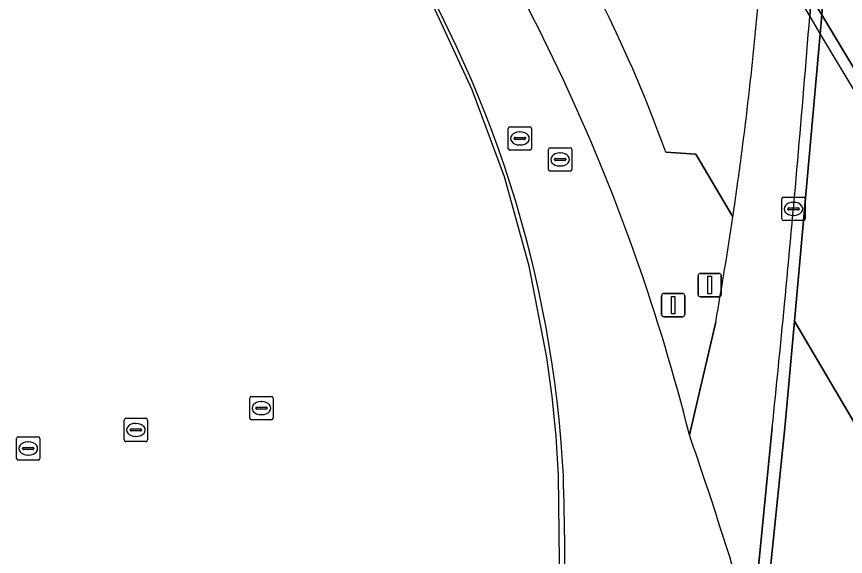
# Model space of a CAD drawing. Extents: x 155018 to 156648, y 383979 to 385733.
# Drawn here: x 155984.26 to 156019.7, y 384615.04 to 384638.14 of the extents above; entities that cross this region are included whole.
import ezdxf

# ---------------------------------------------------------------- set-up
doc = ezdxf.new("R2010")
doc.units = 0
for name, color, linetype in [('IMGEO_Berm_groen', 7, 'Continuous'), ('IMGEO_Erf', 7, 'Continuous'), ('IMGEO_Fietspad_gesloten', 7, 'Continuous'), ('IMGEO_Groenvoorziening', 7, 'Continuous'), ('IMGEO_Kolk', 7, 'Continuous'), ('IMGEO_Lichtmast', 7, 'Continuous'), ('IMGEO_Lijnafwatering', 7, 'Continuous'), ('IMGEO_Rijbaan_lokaal_gesloten', 7, 'Continuous'), ('IMGEO_Rijbaan_lokaal_open', 7, 'Continuous'), ('IMGEO_Rijbaan_regionaal_gesloten', 7, 'Continuous'), ('IMGEO_Rioolput', 7, 'Continuous'), ('IMGEO_Tunneldeel', 7, 'Continuous'), ('IMGEO_Verkeersbordpaal', 7, 'Continuous'), ('IMGEO_Voetpad_gesloten', 7, 'Continuous')]:
    doc.layers.add(name, color=color, linetype=linetype)

msp = doc.modelspace()

# ---------------------------------------------------------------- linework, layer by layer
at = {"layer": 'IMGEO_Berm_groen'}
for points in [[(156018.17, 384638.138), (156018.235, 384638.961), (156018.3, 384640.093), (156018.59, 384645.179)], [(156014.883, 384629.565), (156013.295, 384632.253), (156012.013, 384632.341)], [(156014.152, 384625.081), (156013.028, 384620.239)], [(156013.028, 384620.239), (156014.152, 384625.081)], [(156015.704, 384611.865), (156016.569, 384620.56)]]:
    msp.add_lwpolyline(points, dxfattribs=at)
for centre, radius, start, end in [((155930.89, 384599.664), 84.675, 14.06319, 35.29676), ((155955.944, 384612.16), 59.591, 19.79535, 34.51001), ((155855.11, 384653.178), 161.51, 352.50783, 355.82855), ((155314.595, 384693.402), 705.742, 354.505124, 355.508822), ((155853.322, 384653.513), 163.326, 351.56835, 352.47307), ((155853.16, 384653.628), 163.503, 349.94481, 351.53691), ((155853.16, 384653.628), 163.503, 349.94481, 351.53691), ((155392.606, 384685.471), 627.33, 354.060854, 354.543834), ((155839.104, 384560.045), 184.046, 16.3533, 19.09036)]:
    msp.add_arc(centre, radius, start, end, dxfattribs=at)
at = {"layer": 'IMGEO_Erf'}
for centre, radius, start, end in [((155958.292, 384615.967), 49.41, 2.9532, 32.4215), ((155891.75, 384614.691), 115.949, 358.78633, 1.88902)]:
    msp.add_arc(centre, radius, start, end, dxfattribs=at)
at = {"layer": 'IMGEO_Fietspad_gesloten'}
msp.add_lwpolyline([(156011.18, 384650.755), (156011.44, 384650.313), (156012.12, 384649.155), (156016.251, 384642.269), (156018.235, 384638.961), (156018.683, 384638.214), (156022.425, 384631.976), (156024.355, 384628.759), (156025.079, 384627.572), (156025.271, 384627.257), (156025.344, 384627.138)], dxfattribs=at)
at = {"layer": 'IMGEO_Groenvoorziening'}
msp.add_lwpolyline([(156012.013, 384632.341), (156013.295, 384632.253), (156014.883, 384629.565)], dxfattribs=at)
for centre, radius, start, end in [((155955.944, 384612.16), 59.591, 19.79535, 34.51001), ((155855.11, 384653.178), 161.51, 352.50783, 355.82855), ((155853.322, 384653.513), 163.326, 351.56835, 352.47307)]:
    msp.add_arc(centre, radius, start, end, dxfattribs=at)
at = {"layer": 'IMGEO_Kolk'}
for p, q in [((156016.975, 384629.484), (156016.975, 384630.336)), ((156017.05, 384630.41), (156017.902, 384630.41)), ((156017.976, 384630.336), (156017.976, 384629.484)), ((156017.234, 384629.904), (156017.234, 384629.916)), ((156017.277, 384629.953), (156017.675, 384629.953)), ((156017.463, 384630.19), (156017.488, 384630.19)), ((156017.718, 384629.916), (156017.718, 384629.904)), ((156017.672, 384629.867), (156017.274, 384629.867)), ((156017.486, 384629.63), (156017.461, 384629.63)), ((156017.902, 384629.41), (156017.05, 384629.41))]:
    msp.add_line(p, q, dxfattribs=at)
for points in [[(156016.975, 384629.484), (156016.975, 384630.336)], [(156017.05, 384630.41), (156017.902, 384630.41)], [(156017.976, 384630.336), (156017.976, 384629.484)], [(156017.902, 384629.41), (156017.05, 384629.41)]]:
    msp.add_lwpolyline(points, dxfattribs=at)
for centre, radius, start, end in [((156017.052, 384630.334), 0.0765, 91.552, 178.448), ((156017.052, 384630.334), 0.0765, 91.552, 178.448), ((156017.9, 384630.334), 0.0765, 1.552, 88.448), ((156017.9, 384630.334), 0.0765, 1.552, 88.448), ((156017.274, 384629.913), 0.0403, 85.8775, 175.7526), ((156017.271, 384629.903), 0.0366, 178.938, 274.7102), ((156017.675, 384629.91), 0.043, 264.8664, 352.4533), ((156017.679, 384629.915), 0.0386, 1.7309, 96.639), ((156017.052, 384629.486), 0.0765, 181.552, 268.448), ((156017.052, 384629.486), 0.0765, 181.552, 268.448), ((156017.9, 384629.486), 0.0765, 271.552, 358.448), ((156017.9, 384629.486), 0.0765, 271.552, 358.448)]:
    msp.add_arc(centre, radius, start, end, dxfattribs=at)
for centre, major_axis, ratio, start_param, end_param in [((156017.462, 384629.91), (-0.387, 0.002), 0.722429, 4.712389, 7.853982), ((156017.487, 384629.91), (-0.39, 0.002), 0.717154, 1.570796, 4.712389)]:
    msp.add_ellipse(centre, major_axis=major_axis, ratio=ratio, start_param=start_param, end_param=end_param, dxfattribs=at)
at = {"layer": 'IMGEO_Lichtmast'}
for p, q in [((156011.838, 384625.394), (156011.838, 384626.194)), ((156011.838, 384626.194), (156011.838, 384625.394)), ((156011.938, 384626.294), (156012.728, 384626.294)), ((156012.728, 384626.294), (156011.938, 384626.294)), ((156012.828, 384626.194), (156012.828, 384625.394)), ((156012.828, 384625.394), (156012.828, 384626.194)), ((156012.728, 384625.294), (156011.938, 384625.294)), ((156011.938, 384625.294), (156012.728, 384625.294))]:
    msp.add_line(p, q, dxfattribs=at)
msp.add_lwpolyline([(156012.258, 384626.169), (156012.408, 384626.169), (156012.408, 384625.419), (156012.258, 384625.419), (156012.258, 384626.169)], dxfattribs=at)
for centre, start, end in [((156011.938, 384626.194), 90, 180), ((156011.938, 384626.194), 90, 180), ((156012.728, 384626.194), 0, 90), ((156012.728, 384626.194), 360, 90), ((156011.938, 384625.394), 180, 270), ((156011.938, 384625.394), 180, 270), ((156012.728, 384625.394), 270, 0), ((156012.728, 384625.394), 270, 0)]:
    msp.add_arc(centre, 0.1, start, end, dxfattribs=at)
at = {"layer": 'IMGEO_Lijnafwatering'}
for points in [[(156006.934, 384623.56), (156006.18, 384627.456), (156005.114, 384631.279), (156003.742, 384635.004), (156002.074, 384638.605), (156000.12, 384642.06)], [(156006.979, 384603.753), (156007.341, 384608.662), (156007.493, 384613.582), (156007.436, 384618.504), (156007.327, 384620.195), (156007.16, 384621.881), (156006.934, 384623.56)]]:
    msp.add_lwpolyline(points, dxfattribs=at)
at = {"layer": 'IMGEO_Rijbaan_lokaal_gesloten'}
for centre, radius, start, end in [((155930.89, 384599.664), 84.675, 14.06319, 35.29676), ((155958.292, 384615.967), 49.41, 2.9532, 32.4215), ((155839.104, 384560.045), 184.046, 16.3533, 19.09036), ((155891.75, 384614.691), 115.949, 358.78633, 1.88902)]:
    msp.add_arc(centre, radius, start, end, dxfattribs=at)
at = {"layer": 'IMGEO_Rijbaan_lokaal_open'}
for points in [[(156018.632, 384646.079), (156018.59, 384645.179), (156018.3, 384640.093), (156018.235, 384638.961), (156018.17, 384638.138)], [(156017.111, 384620.551), (156017.519, 384625.103), (156018.619, 384637.391), (156018.683, 384638.214), (156018.827, 384640.114), (156019.083, 384644.365), (156019.128, 384645.258)], [(156016.569, 384620.56), (156015.704, 384611.865), (156016.1, 384610.686), (156017.111, 384620.551)]]:
    msp.add_lwpolyline(points, dxfattribs=at)
for centre, radius, start, end in [((155314.595, 384693.402), 705.742, 354.505124, 355.508822), ((155392.606, 384685.471), 627.33, 354.060854, 354.543834)]:
    msp.add_arc(centre, radius, start, end, dxfattribs=at)
at = {"layer": 'IMGEO_Rijbaan_regionaal_gesloten'}
for points in [[(156019.128, 384645.258), (156019.083, 384644.365), (156018.827, 384640.114), (156018.683, 384638.214), (156018.619, 384637.391), (156017.519, 384625.103), (156021.187, 384618.893)], [(156021.187, 384618.893), (156017.519, 384625.103), (156017.111, 384620.551), (156016.1, 384610.686), (156015.704, 384611.865), (156000, 384560.32), (155999.932, 384559.9), (155997.147, 384542.576)]]:
    msp.add_lwpolyline(points, dxfattribs=at)
at = {"layer": 'IMGEO_Rioolput'}
for p, q in [((156005.355, 384633.426), (156006.207, 384633.426)), ((156005.28, 384632.5), (156005.28, 384633.352)), ((156005.768, 384633.206), (156005.793, 384633.206)), ((156006.281, 384633.352), (156006.281, 384632.5)), ((156005.539, 384632.92), (156005.539, 384632.932)), ((156005.977, 384632.883), (156005.579, 384632.883)), ((156005.582, 384632.969), (156005.98, 384632.969)), ((156006.023, 384632.932), (156006.023, 384632.92)), ((156006.207, 384632.426), (156005.355, 384632.426)), ((156005.791, 384632.646), (156005.766, 384632.646)), ((156006.999, 384631.6), (156006.999, 384632.452)), ((156007.074, 384632.526), (156007.926, 384632.526)), ((156008, 384632.452), (156008, 384631.6)), ((156007.258, 384632.02), (156007.258, 384632.032)), ((156007.301, 384632.069), (156007.699, 384632.069)), ((156007.487, 384632.306), (156007.512, 384632.306)), ((156007.742, 384632.032), (156007.742, 384632.02)), ((156007.696, 384631.983), (156007.298, 384631.983)), ((156007.51, 384631.746), (156007.485, 384631.746)), ((156007.926, 384631.526), (156007.074, 384631.526)), ((155994.227, 384620.962), (155994.227, 384621.814)), ((155994.302, 384621.888), (155995.154, 384621.888)), ((155995.228, 384621.814), (155995.228, 384620.962)), ((155994.486, 384621.382), (155994.486, 384621.394)), ((155994.529, 384621.431), (155994.927, 384621.431)), ((155994.715, 384621.668), (155994.74, 384621.668)), ((155994.97, 384621.394), (155994.97, 384621.382)), ((155994.924, 384621.345), (155994.526, 384621.345)), ((155994.738, 384621.108), (155994.713, 384621.108)), ((155988.861, 384620.027), (155988.861, 384620.879)), ((155988.936, 384620.953), (155989.788, 384620.953)), ((155989.349, 384620.733), (155989.374, 384620.733)), ((155989.862, 384620.879), (155989.862, 384620.027)), ((155995.154, 384620.888), (155994.302, 384620.888)), ((155989.12, 384620.447), (155989.12, 384620.459)), ((155989.558, 384620.41), (155989.16, 384620.41)), ((155989.163, 384620.496), (155989.561, 384620.496)), ((155989.604, 384620.459), (155989.604, 384620.447)), ((155984.259, 384619.236), (155984.259, 384620.088)), ((155984.334, 384620.162), (155985.186, 384620.162)), ((155985.26, 384620.088), (155985.26, 384619.236)), ((155989.788, 384619.953), (155988.936, 384619.953)), ((155989.372, 384620.173), (155989.347, 384620.173)), ((155984.518, 384619.656), (155984.518, 384619.668)), ((155984.956, 384619.619), (155984.558, 384619.619)), ((155984.561, 384619.705), (155984.959, 384619.705)), ((155984.747, 384619.942), (155984.772, 384619.942)), ((155985.002, 384619.668), (155985.002, 384619.656)), ((155984.77, 384619.382), (155984.745, 384619.382)), ((155985.186, 384619.162), (155984.334, 384619.162))]:
    msp.add_line(p, q, dxfattribs=at)
for points in [[(156005.355, 384633.426), (156006.207, 384633.426)], [(156005.28, 384632.5), (156005.28, 384633.352)], [(156006.281, 384633.352), (156006.281, 384632.5)], [(156006.207, 384632.426), (156005.355, 384632.426)], [(156006.999, 384631.6), (156006.999, 384632.452)], [(156007.074, 384632.526), (156007.926, 384632.526)], [(156008, 384632.452), (156008, 384631.6)], [(156007.926, 384631.526), (156007.074, 384631.526)], [(155994.227, 384620.962), (155994.227, 384621.814)], [(155994.302, 384621.888), (155995.154, 384621.888)], [(155995.228, 384621.814), (155995.228, 384620.962)], [(155988.861, 384620.027), (155988.861, 384620.879)], [(155988.936, 384620.953), (155989.788, 384620.953)], [(155989.862, 384620.879), (155989.862, 384620.027)], [(155995.154, 384620.888), (155994.302, 384620.888)], [(155984.259, 384619.236), (155984.259, 384620.088)], [(155984.334, 384620.162), (155985.186, 384620.162)], [(155985.26, 384620.088), (155985.26, 384619.236)], [(155989.788, 384619.953), (155988.936, 384619.953)], [(155985.186, 384619.162), (155984.334, 384619.162)]]:
    msp.add_lwpolyline(points, dxfattribs=at)
for centre, radius, start, end in [((156005.357, 384633.35), 0.0765, 91.552, 178.448), ((156005.357, 384633.35), 0.0765, 91.552, 178.448), ((156006.205, 384633.35), 0.0765, 1.552, 88.448), ((156006.205, 384633.35), 0.0765, 1.552, 88.448), ((156005.579, 384632.929), 0.0403, 85.8775, 175.7526), ((156005.576, 384632.919), 0.0366, 178.938, 274.7102), ((156005.98, 384632.926), 0.043, 264.8664, 352.4533), ((156005.984, 384632.931), 0.0386, 1.7309, 96.639), ((156005.357, 384632.502), 0.0765, 181.552, 268.448), ((156005.357, 384632.502), 0.0765, 181.552, 268.448), ((156006.205, 384632.502), 0.0765, 271.552, 358.448), ((156006.205, 384632.502), 0.0765, 271.552, 358.448), ((156007.076, 384632.45), 0.0765, 91.552, 178.448), ((156007.076, 384632.45), 0.0765, 91.552, 178.448), ((156007.924, 384632.45), 0.0765, 1.552, 88.448), ((156007.924, 384632.45), 0.0765, 1.552, 88.448), ((156007.298, 384632.029), 0.0403, 85.8775, 175.7526), ((156007.295, 384632.019), 0.0366, 178.938, 274.7102), ((156007.699, 384632.026), 0.043, 264.8664, 352.4533), ((156007.703, 384632.031), 0.0386, 1.7309, 96.639), ((156007.076, 384631.602), 0.0765, 181.552, 268.448), ((156007.076, 384631.602), 0.0765, 181.552, 268.448), ((156007.924, 384631.602), 0.0765, 271.552, 358.448), ((156007.924, 384631.602), 0.0765, 271.552, 358.448), ((155994.304, 384621.812), 0.0765, 91.552, 178.448), ((155994.304, 384621.812), 0.0765, 91.552, 178.448), ((155995.152, 384621.812), 0.0765, 1.552, 88.448), ((155995.152, 384621.812), 0.0765, 1.552, 88.448), ((155994.526, 384621.391), 0.0403, 85.8775, 175.7526), ((155994.523, 384621.381), 0.0366, 178.938, 274.7102), ((155994.927, 384621.388), 0.043, 264.8664, 352.4533), ((155994.931, 384621.393), 0.0386, 1.7309, 96.639), ((155988.938, 384620.877), 0.0765, 91.552, 178.448), ((155988.938, 384620.877), 0.0765, 91.552, 178.448), ((155989.786, 384620.877), 0.0765, 1.552, 88.448), ((155989.786, 384620.877), 0.0765, 1.552, 88.448), ((155994.304, 384620.964), 0.0765, 181.552, 268.448), ((155994.304, 384620.964), 0.0765, 181.552, 268.448), ((155995.152, 384620.964), 0.0765, 271.552, 358.448), ((155995.152, 384620.964), 0.0765, 271.552, 358.448), ((155989.16, 384620.456), 0.0403, 85.8775, 175.7526), ((155989.157, 384620.446), 0.0366, 178.938, 274.7102), ((155989.561, 384620.453), 0.043, 264.8664, 352.4533), ((155989.565, 384620.458), 0.0386, 1.7309, 96.639), ((155984.336, 384620.086), 0.0765, 91.552, 178.448), ((155984.336, 384620.086), 0.0765, 91.552, 178.448), ((155985.184, 384620.086), 0.0765, 1.552, 88.448), ((155985.184, 384620.086), 0.0765, 1.552, 88.448), ((155988.938, 384620.029), 0.0765, 181.552, 268.448), ((155988.938, 384620.029), 0.0765, 181.552, 268.448), ((155989.786, 384620.029), 0.0765, 271.552, 358.448), ((155989.786, 384620.029), 0.0765, 271.552, 358.448), ((155984.558, 384619.665), 0.0403, 85.8775, 175.7526), ((155984.555, 384619.655), 0.0366, 178.938, 274.7102), ((155984.959, 384619.662), 0.043, 264.8664, 352.4533), ((155984.963, 384619.667), 0.0386, 1.7309, 96.639), ((155984.336, 384619.238), 0.0765, 181.552, 268.448), ((155984.336, 384619.238), 0.0765, 181.552, 268.448), ((155985.184, 384619.238), 0.0765, 271.552, 358.448), ((155985.184, 384619.238), 0.0765, 271.552, 358.448)]:
    msp.add_arc(centre, radius, start, end, dxfattribs=at)
for centre, major_axis, ratio, start_param, end_param in [((156005.767, 384632.926), (-0.387, 0.002), 0.722429, 4.712389, 7.853982), ((156005.792, 384632.926), (-0.39, 0.002), 0.717154, 1.570796, 4.712389), ((156007.486, 384632.026), (-0.387, 0.002), 0.722429, 4.712389, 7.853982), ((156007.511, 384632.026), (-0.39, 0.002), 0.717154, 1.570796, 4.712389), ((155994.714, 384621.388), (-0.387, 0.002), 0.722429, 4.712389, 7.853982), ((155994.739, 384621.388), (-0.39, 0.002), 0.717154, 1.570796, 4.712389), ((155989.348, 384620.453), (-0.387, 0.002), 0.722429, 4.712389, 7.853982), ((155989.373, 384620.453), (-0.39, 0.002), 0.717154, 1.570796, 4.712389), ((155984.746, 384619.662), (-0.387, 0.002), 0.722429, 4.712389, 7.853982), ((155984.771, 384619.662), (-0.39, 0.002), 0.717154, 1.570796, 4.712389)]:
    msp.add_ellipse(centre, major_axis=major_axis, ratio=ratio, start_param=start_param, end_param=end_param, dxfattribs=at)
at = {"layer": 'IMGEO_Tunneldeel'}
msp.add_lwpolyline([(156010.687, 384650.616), (156010.941, 384650.169), (156011.717, 384648.877), (156016.192, 384641.43), (156018.17, 384638.138), (156018.619, 384637.391), (156022.356, 384631.172), (156023.926, 384628.56), (156024.716, 384627.244), (156025.001, 384626.77)], dxfattribs=at)
at = {"layer": 'IMGEO_Verkeersbordpaal'}
for p, q in [((156013.399, 384626.251), (156013.399, 384627.051)), ((156013.399, 384627.051), (156013.399, 384626.251)), ((156013.499, 384627.151), (156014.289, 384627.151)), ((156014.289, 384627.151), (156013.499, 384627.151)), ((156014.389, 384627.051), (156014.389, 384626.251)), ((156014.389, 384626.251), (156014.389, 384627.051)), ((156014.289, 384626.151), (156013.499, 384626.151)), ((156013.499, 384626.151), (156014.289, 384626.151))]:
    msp.add_line(p, q, dxfattribs=at)
msp.add_lwpolyline([(156013.819, 384627.026), (156013.969, 384627.026), (156013.969, 384626.276), (156013.819, 384626.276), (156013.819, 384627.026)], dxfattribs=at)
for centre, start, end in [((156013.499, 384627.051), 90, 180), ((156013.499, 384627.051), 90, 180), ((156014.289, 384627.051), 0, 90), ((156014.289, 384627.051), 360, 90), ((156013.499, 384626.251), 180, 270), ((156013.499, 384626.251), 180, 270), ((156014.289, 384626.251), 270, 0), ((156014.289, 384626.251), 270, 0)]:
    msp.add_arc(centre, 0.1, start, end, dxfattribs=at)
at = {"layer": 'IMGEO_Voetpad_gesloten'}
for points in [[(156011.18, 384650.755), (156010.687, 384650.616), (156010.941, 384650.169), (156011.717, 384648.877), (156016.192, 384641.43), (156018.17, 384638.138), (156018.619, 384637.391), (156022.356, 384631.172), (156023.926, 384628.56), (156024.716, 384627.244), (156024.849, 384627.022), (156025.001, 384626.77)], [(156025.344, 384627.138), (156025.271, 384627.257), (156025.079, 384627.572), (156024.355, 384628.759), (156022.425, 384631.976), (156018.683, 384638.214), (156018.235, 384638.961), (156016.251, 384642.269), (156012.12, 384649.155), (156011.44, 384650.313), (156011.18, 384650.755)]]:
    msp.add_lwpolyline(points, dxfattribs=at)

doc.saveas('drawing.dxf')
